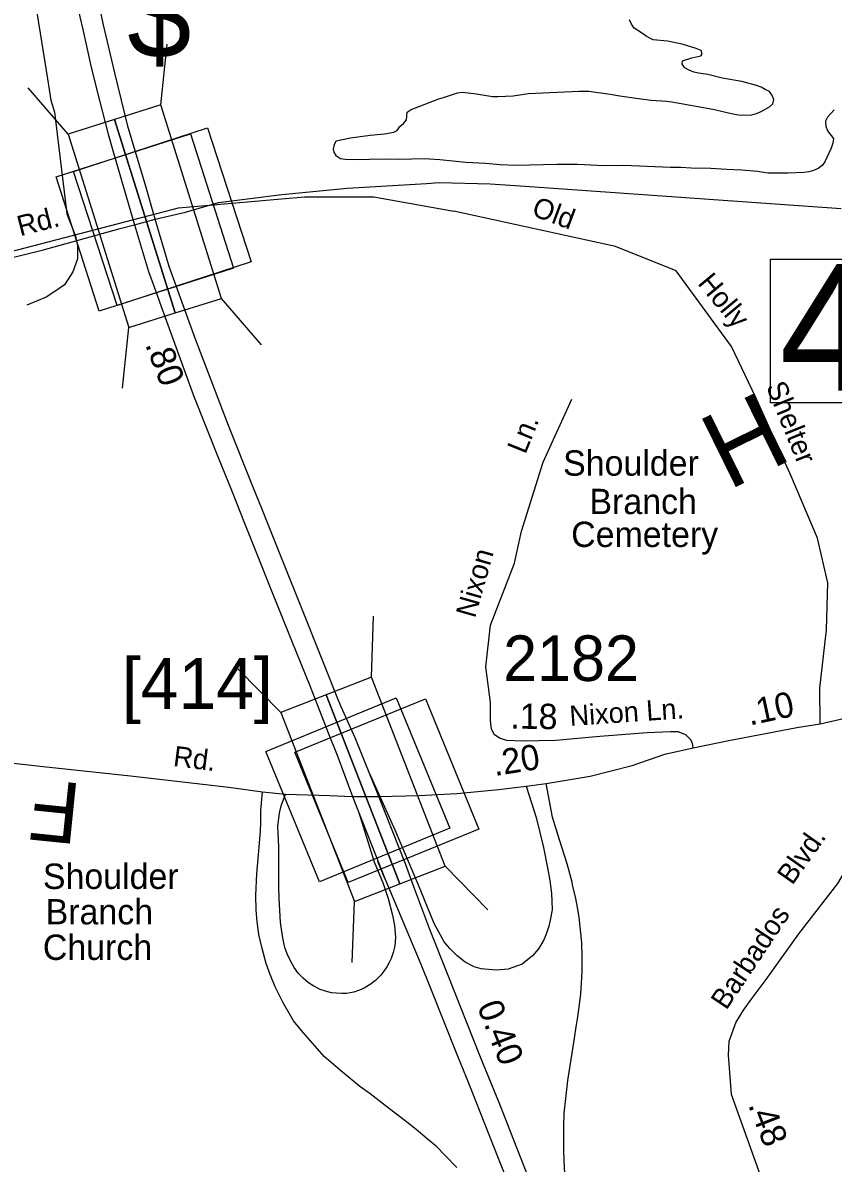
# Model space of a CAD drawing. Extents: x 1945482 to 2853149, y 66427 to 1015778.
# Drawn here: x 2335443 to 2338064, y 220197 to 223887 of the extents above; entities that cross this region are included whole.
import ezdxf

# ---------------------------------------------------------------- set-up
doc = ezdxf.new("R2010")
doc.units = 0
for name, color, linetype in [('Old_Level_10', 7, 'Continuous'), ('Old_Level_11', 7, 'Continuous'), ('Old_Level_17', 7, 'Continuous'), ('Old_Level_22', 7, 'Continuous'), ('Old_Level_27', 7, 'Continuous'), ('Old_Level_31', 7, 'Continuous'), ('Old_Level_32', 7, 'Continuous'), ('Old_Level_35', 7, 'Continuous'), ('Old_Level_44', 7, 'Continuous'), ('Old_Level_47', 7, 'Continuous'), ('Old_Level_5', 7, 'Continuous'), ('Old_Level_50', 7, 'Continuous'), ('Old_Level_60', 7, 'Continuous'), ('Old_Level_8', 7, 'Continuous')]:
    doc.layers.add(name, color=color, linetype=linetype)

msp = doc.modelspace()

# ---------------------------------------------------------------- linework, layer by layer
at = {"layer": 'Old_Level_27'}
for points in [[(2335871.3, 223252.1), (2335840, 223361.6), (2335783.5, 223548.3), (2335740.5, 223725.5), (2335702.5, 223885.2), (2335675.7, 224016), (2335667, 224065.2), (2335647.8, 224164.5), (2335636.2, 224233), (2335609.5, 224395.6), (2335606.2, 224421.7), (2335595.3, 224502.7), (2335582.3, 224604.9), (2335571.5, 224705.8), (2335558.9, 224908.8), (2335551.4, 225035), (2335547.2, 225100.3), (2335542.9, 225235.1), (2335537.8, 225326.6), (2335538.2, 225399.7)], [(2335462.6, 225385.1), (2335466.8, 225236.9), (2335470.3, 225164.3), (2335475.8, 225051), (2335488.4, 224896.3), (2335502, 224726.1), (2335505.1, 224691.2), (2335513.9, 224601.1), (2335522.2, 224522.5), (2335542.6, 224377), (2335549.3, 224335), (2335566.9, 224224.3), (2335602.6, 224025.5), (2335626.9, 223906.6), (2335636.4, 223866), (2335662.6, 223748.1), (2335680.6, 223673.5), (2335718.5, 223527.6), (2335733.9, 223474.7), (2335778.1, 223321.9), (2335804.5, 223233.5)], [(2335804.5, 223233.5), (2335849.3, 223082.8), (2335867.9, 223033.1), (2335877.8, 223006.1), (2335890, 222969.4), (2335995.1, 222681.3), (2336074.9, 222480.9), (2336117.3, 222375.1), (2336159.3, 222268.5), (2336206.7, 222150.2), (2336238.2, 222071.4), (2336311.7, 221888.3), (2336371.8, 221739.7), (2336387.1, 221700.6), (2336430.9, 221589.9), (2336459.3, 221517.4), (2336509.1, 221383.5)], [(2336594.7, 221383.8), (2336518.2, 221574.2), (2336472.5, 221673.7), (2336463.6, 221694.6), (2336419.1, 221805.9), (2336338.9, 222007.9), (2336292.7, 222124.3), (2336234.3, 222269.5), (2336218, 222310.3), (2336186.7, 222387), (2336107.7, 222584.6), (2336004.1, 222855.2), (2335984.9, 222907.5), (2335916.4, 223098.7), (2335871.3, 223252.1)], [(2336509.1, 221383.5), (2336613.5, 221119), (2336590.7, 221173.3)], [(2336680.3, 221166.4), (2336594.7, 221383.8)], [(2337370.6, 219420.5), (2337310.2, 219575.2), (2337196.2, 219859.3), (2337102.6, 220090.7), (2337028.8, 220277.4), (2337000.6, 220349.9), (2336984.3, 220390.4), (2336923.1, 220540.7), (2336816, 220810.5), (2336759.6, 220953.4), (2336711.2, 221083), (2336680.3, 221166.4)], [(2336613.5, 221119), (2336656.9, 221015.8), (2336730.4, 220841.2), (2336759.3, 220768.9), (2336848.1, 220546.7), (2336876.6, 220475.3), (2336891.5, 220437.8), (2336980.8, 220213.7), (2337008.8, 220143.7), (2337042.6, 220060.1), (2337070, 219989.1), (2337085.4, 219952.1), (2337131, 219837), (2337145.4, 219801.3), (2337233.4, 219582.6), (2337279.9, 219459.2)]]:
    msp.add_lwpolyline(points, dxfattribs=at)
at = {"layer": 'Old_Level_31'}
for points in [[(2335985.2, 223527.8), (2336123.9, 223093.4), (2335689.2, 222954.6), (2335550.5, 223388.9)], [(2335606.6, 223406.3), (2336040, 223547.8), (2336181.6, 223114), (2335748.2, 222972.5)], [(2338500, 222657.9), (2337861.6, 222657.9), (2337861.6, 223122.4), (2338500, 223122.4)], [(2336650.9, 221702.8), (2336824, 221281.1), (2336401.9, 221107.8), (2336228.8, 221529.6)], [(2336745, 221699.9), (2336917.8, 221278), (2336495.5, 221105.1), (2336322.7, 221527)]]:
    msp.add_lwpolyline(points, close=True, dxfattribs=at)
at = {"layer": 'Old_Level_32'}
for points in [[(2337610.9, 221541.9), (2337608.4, 221556.4), (2337602.3, 221568.6), (2337587, 221583.9), (2337562.6, 221593), (2337538.2, 221593), (2337462, 221590), (2337309.6, 221577.8), (2337166.3, 221565.6), (2337056.6, 221562.5), (2337007.8, 221565.6), (2336986.5, 221571.7), (2336968.2, 221583.9), (2336959.1, 221602.2), (2336956, 221629.6), (2336956, 221687.6), (2336940.8, 221803.5)], [(2333639.6, 221690.9), (2333873.7, 221664), (2334157.8, 221634.2), (2334292.1, 221619.3), (2334509.8, 221593.9), (2334718.6, 221570), (2335498.7, 221482), (2335791.2, 221450.6), (2336109.5, 221414.4), (2336218.2, 221398.7)], [(2337610.9, 221541.9), (2337726.6, 221564.7), (2337946.8, 221607.5), (2338021.4, 221619.1), (2338167.1, 221653)], [(2338167.1, 221653), (2338198.8, 221517.8), (2338210.9, 221459.7), (2338220.6, 221403.9), (2338213.3, 221333.6), (2338078.1, 221102.3), (2337952.2, 220939.9), (2337845.6, 220792.1), (2337797.1, 220726.6), (2337772.9, 220692.7), (2337748.7, 220653.9), (2337726.9, 220590.9), (2337724.4, 220547.2), (2337734.1, 220421.2), (2337889.3, 219987.6), (2338136, 219348.9)], [(2337135.1, 221426.4), (2337278.4, 221449.9), (2337414, 221483.8), (2337519.9, 221521.1), (2337610.9, 221541.9)], [(2336594.7, 221383.8), (2336725, 221387.5), (2336846.6, 221393.7), (2336981.9, 221406.2), (2337070.4, 221417.4)], [(2337070.4, 221417.4), (2337135.1, 221426.4)], [(2336218.2, 221398.7), (2336292.5, 221391.9)], [(2336292.5, 221391.9), (2336435.4, 221386.6), (2336509.1, 221383.5)], [(2336509.1, 221383.5), (2336546.4, 221384.2), (2336594.7, 221383.8)]]:
    msp.add_lwpolyline(points, dxfattribs=at)
at = {"layer": 'Old_Level_35'}
for points in [[(2335401.1, 224311.3), (2335431.5, 224237.4), (2335459.9, 224097), (2335522.5, 223706.1), (2335532.9, 223636.8)], [(2335532.9, 223636.8), (2335545.2, 223597.9), (2335585, 223269.6), (2335613.5, 223197.5), (2335619.2, 223165.3), (2335619.2, 223123.5), (2335604, 223081.8), (2335577.5, 223040), (2335543.3, 223015.4), (2335518.7, 223000.2), (2335456.1, 222973.6)], [(2335946.6, 223288.5), (2336354.2, 223324.6), (2336577.7, 223324.6), (2336836.9, 223278.3)], [(2334130.8, 222810.5), (2334795.9, 222984.8), (2335329.6, 223128.3), (2335946.6, 223288.5)], [(2338021.4, 221619.1), (2338020.3, 221734), (2338042.6, 221923.3), (2338046.3, 222075.5), (2338012.9, 222220.3), (2337927.6, 222420.8), (2337812.6, 222676.9), (2337734.7, 222840.3), (2337556.6, 223085.3), (2337360, 223163.3), (2336836.9, 223278.3)], [(2336940.8, 221803.5), (2336955.6, 221938.2), (2337033.5, 222138.6), (2337055.8, 222242.6), (2337126.2, 222465.3), (2337219, 222669.5)]]:
    msp.add_lwpolyline(points, dxfattribs=at)
at = {"layer": 'Old_Level_44'}
for points in [[(2335871.3, 223252.1), (2335969.1, 223274.8), (2336076.1, 223305.7), (2336280.9, 223332.3), (2336492.3, 223352.2), (2336748.2, 223367.4), (2336789, 223370.2), (2336953.9, 223366.4), (2337067.7, 223358.8), (2338089.4, 223286.3)], [(2334988.4, 223025.3), (2335505.6, 223151.8), (2335757.6, 223222.2), (2335804.5, 223233.5)], [(2335804.5, 223233.5), (2335871.3, 223252.1)]]:
    msp.add_lwpolyline(points, dxfattribs=at)
at = {"layer": 'Old_Level_47'}
for p, q in [((2335889.4, 223621.7), (2335909.5, 223818.3)), ((2335588.9, 223527.4), (2335460.1, 223677.4)), ((2336214.6, 222845.7), (2336085.8, 222995.6)), ((2335765.2, 222704.7), (2335785.3, 222901.3))]:
    msp.add_line(p, q, dxfattribs=at)
for points in [[(2335739.1, 223574.5), (2335935.5, 222948.5), (2336085.8, 222995.6), (2335889.4, 223621.7)], [(2335588.9, 223527.4), (2335785.3, 222901.3), (2335935.5, 222948.5), (2335739.1, 223574.5)]]:
    msp.add_lwpolyline(points, close=True, dxfattribs=at)
for points in [[(2337070.4, 221417.4), (2337102.7, 221315.7), (2337127.2, 221218.9), (2337140, 221153), (2337147.6, 221112.5), (2337152.3, 221069.9), (2337153.4, 221044.8), (2337154.6, 221016.8), (2337148.2, 220984.2), (2337144.7, 220964.4), (2337135.9, 220938.1), (2337127.2, 220918), (2337110.9, 220891.2), (2337091.7, 220868.4), (2337057.9, 220841.6), (2337013, 220825.3), (2336973.9, 220821.8), (2336925, 220825.9), (2336902.2, 220832.9), (2336873.1, 220848), (2336848.2, 220868.4), (2336824.3, 220891.7), (2336805.1, 220913.8), (2336773.6, 220972.7), (2336720, 221102.2), (2336646.8, 221274.9), (2336565.4, 221456.7)], [(2337196, 220163.3), (2337193.8, 220207.2), (2337193.1, 220239.7), (2337192.4, 220293.7), (2337192.4, 220318.2), (2337193.8, 220359.3), (2337198.9, 220406.8), (2337205.4, 220465.2), (2337219.8, 220553.1), (2337227, 220601.4), (2337232.7, 220638.2), (2337238.5, 220670.6), (2337247.9, 220744.4), (2337252.2, 220816.4), (2337252.2, 220864), (2337250.8, 220910.8), (2337247.9, 220941.8), (2337242.1, 220993), (2337236.4, 221024.7), (2337231.3, 221054.3), (2337221.2, 221098.4), (2337219.8, 221107.1), (2337203.2, 221166.2), (2337178.7, 221244), (2337155.7, 221316.8), (2337135.1, 221426.4)], [(2336846.8, 220183.4), (2336807.7, 220223.8), (2336781.7, 220249.8), (2336750.9, 220276.3), (2336715.6, 220306.1), (2336679, 220334), (2336614.4, 220384.3), (2336566.1, 220421.5), (2336533.2, 220445.1), (2336470.1, 220496.9), (2336417.4, 220542.6), (2336349.2, 220619.8), (2336318.8, 220658.1), (2336305.2, 220681.1), (2336284.7, 220716.4), (2336259.4, 220767.7), (2336242.6, 220807.4), (2336230.2, 220844), (2336216.6, 220892.4), (2336206.6, 220937.7), (2336201.1, 220979.5), (2336198, 221016.1), (2336196.8, 221065.1), (2336199.3, 221134), (2336204.9, 221195.4), (2336208.6, 221234.2), (2336211.1, 221270.8), (2336212.3, 221301.9), (2336212.9, 221338.5), (2336218.2, 221398.7)], [(2336528.2, 221335.1), (2336579, 221172.7), (2336608.1, 221102.4), (2336624.1, 221053.6), (2336638.5, 220999.6), (2336644.7, 220966.1), (2336648.1, 220928.6), (2336646.2, 220901.1), (2336640.6, 220879.2), (2336634, 220860.2), (2336628.1, 220846.4), (2336620, 220832.7), (2336610.9, 220819.2), (2336600.7, 220805.9), (2336583.2, 220788.7), (2336566.1, 220775.6), (2336546.7, 220764.1), (2336531.4, 220757.2), (2336513, 220750.3), (2336489.2, 220746.3), (2336474.2, 220746.3), (2336455.8, 220747.5), (2336441, 220749.1), (2336422, 220753.5), (2336404.8, 220759.4), (2336383.6, 220770), (2336367, 220780.7), (2336349.2, 220795.7), (2336349.2, 220795.7), (2336333.3, 220812.5), (2336320.5, 220830.3), (2336308.3, 220851.6), (2336298.1, 220875.2), (2336290.6, 220895.2), (2336287.2, 220910.2), (2336283.4, 220926.1), (2336279.1, 220955.1), (2336276.6, 220977.6), (2336271.9, 221053.4), (2336271, 221091.2), (2336270.7, 221165.1), (2336270.4, 221202.6), (2336270.4, 221222.6), (2336268.2, 221263.9), (2336267.6, 221287.7), (2336272.6, 221329.8), (2336278.8, 221354.2), (2336292.5, 221391.9)]]:
    msp.add_lwpolyline(points, dxfattribs=at)
at = {"layer": 'Old_Level_50'}
for p, q in [((2336570.5, 221769.9), (2336577.3, 221967.5)), ((2336277, 221655.7), (2336138.4, 221796.6)), ((2336947.1, 221017.5), (2336808.6, 221158.4)), ((2336508.3, 220846.7), (2336515.1, 221044.2))]:
    msp.add_line(p, q, dxfattribs=at)
for points in [[(2336423.8, 221712.8), (2336661.8, 221101.3), (2336808.6, 221158.4), (2336570.5, 221769.9)], [(2336277, 221655.7), (2336515.1, 221044.2), (2336661.8, 221101.3), (2336423.8, 221712.8)]]:
    msp.add_lwpolyline(points, close=True, dxfattribs=at)
at = {"layer": 'Old_Level_60'}
for points in [[(2337866, 223654.3), (2337858.2, 223664.9), (2337844, 223671.5), (2337831, 223679.1), (2337815.5, 223685), (2337769, 223697.7), (2337704.5, 223708.7), (2337659, 223720.1), (2337628.5, 223724.9), (2337613.5, 223728.2), (2337598, 223733.7), (2337584, 223741.4), (2337575.5, 223754), (2337577, 223764.6), (2337606.5, 223774.4), (2337636, 223780.6), (2337640, 223785.8), (2337636.5, 223798.2), (2337621.2, 223804.6), (2337575.7, 223818.3), (2337528.5, 223827.6), (2337481.7, 223832.8), (2337473, 223836.3), (2337459.5, 223844.5), (2337447, 223853.4), (2337420.2, 223869.8), (2337411.2, 223882.8), (2337405, 223897.6)], [(2338067.2, 223606.3), (2338056.7, 223593.8), (2338045.7, 223582.5), (2338039, 223568.9), (2338039.7, 223552.9), (2338046, 223537.6), (2338064.5, 223513), (2338062.7, 223497.7), (2338057.2, 223482.3), (2338043.7, 223451.4), (2338036.5, 223437.8), (2338028, 223425.4), (2338015.5, 223415.5), (2338000.5, 223409.2), (2337984.7, 223405.5), (2337968.7, 223403), (2337918.7, 223400.6), (2337852.7, 223401.1), (2337819.2, 223406.1), (2337769, 223410.9), (2337719.7, 223412.6), (2337668.7, 223416.1), (2337605, 223417.5), (2337571.7, 223419.8), (2337537.2, 223419.6), (2337387, 223426), (2337323, 223424.6), (2337236.5, 223429.3), (2337204, 223428.6), (2337171, 223429.3), (2337037, 223425.5), (2336986.7, 223427.9), (2336939.5, 223431.7), (2336875.5, 223435.6), (2336791.5, 223444.5), (2336740.5, 223447.1), (2336661, 223445.3), (2336611.7, 223446.3), (2336517, 223444.1), (2336485.5, 223444.8), (2336470.2, 223446.8), (2336457.7, 223456.2), (2336449.7, 223469), (2336448, 223478.9), (2336450.7, 223493.7), (2336456.5, 223505.8), (2336503, 223515.6), (2336566.5, 223524.2), (2336612.7, 223528.1), (2336642.5, 223534.1), (2336654, 223539.2), (2336662.2, 223552), (2336674, 223561.6), (2336683.5, 223573.8), (2336685.5, 223598.7), (2336699, 223607.1), (2336788.5, 223641.1), (2336803.5, 223645.4), (2336848.5, 223661.1), (2336864.7, 223663.3), (2336910.5, 223657.3), (2336962, 223649), (2336979, 223648.8), (2337028.7, 223651.3), (2337077.5, 223659.1), (2337195.2, 223663.6), (2337242.5, 223666.2), (2337273.2, 223666.5), (2337342.2, 223656.6), (2337373.5, 223651), (2337441.5, 223641), (2337475.2, 223637.5), (2337525, 223634.1), (2337541.7, 223632.1), (2337674.2, 223607.7), (2337735.5, 223593.5), (2337751.5, 223590.7), (2337767.5, 223589), (2337800.5, 223590.1), (2337815.7, 223593.6), (2337831, 223600.4), (2337858, 223615.3), (2337868.5, 223625.3), (2337871.5, 223639.6), (2337866, 223654.3)]]:
    msp.add_lwpolyline(points, dxfattribs=at)

# ---------------------------------------------------------------- texts
at = {"layer": 'Old_Level_10'}
for s, rotation, p in [('Old', 339.4747, (2337085.1, 223265.3)), ('Rd.', 14.4474, (2335433.9, 223196.6)), ('Holly', 309.6796, (2337623.2, 223043.8)), ('Shelter', 292.0735, (2337846.1, 222711.4)), ('Ln.', 67.9811, (2337068.2, 222489)), ('Nixon', 74.1146, (2336905.4, 221958.7))]:
    msp.add_text(s, height=65.62, rotation=rotation, dxfattribs=at).set_placement(p)
at = {"layer": 'Old_Level_11'}
for s, rotation, p in [('Nixon Ln.', 3.9038, (2337213.2, 221611.9)), ('Rd.', 352.7518, (2335926.9, 221483)), ('Blvd.', 54.888, (2337931.7, 221094.5)), ('Barbados', 56.3101, (2337718.3, 220690.2))]:
    msp.add_text(s, height=65.62, rotation=rotation, dxfattribs=at).set_placement(p)
at = {"layer": 'Old_Level_17'}
for s, rotation, p in [('.80', 290.7661, (2335837.7, 222846.8)), ('.10', 12.2278, (2337794.2, 221613.2)), ('.18', 359.1439, (2337019.2, 221603.7)), ('.20', 9.1, (2336969.1, 221449.8)), ('0.40', 291.6518, (2336910.8, 220705)), ('.48', 291.1247, (2337788.1, 220386))]:
    msp.add_text(s, height=82.02, rotation=rotation, dxfattribs=at).set_placement(p)
at = {"layer": 'Old_Level_22'}
for s, height, rotation, p in [('H', 246.1, 26.2073, (2337724.6, 222373.3)), ('F', 196.8, 174.2039, (2335636.3, 221425.1))]:
    msp.add_text(s, height=height, rotation=rotation, dxfattribs=at).set_placement(p)
for s, p in [('Shoulder', (2337190.4, 222422)), ('Branch', (2337275.5, 222297.6)), ('Cemetery', (2337216.5, 222191.2)), ('Shoulder', (2335507.7, 221084.8)), ('Branch', (2335516.6, 220970)), ('Church', (2335507.5, 220855.1))]:
    msp.add_text(s, height=82.02, dxfattribs=at).set_placement(p)
at = {"layer": 'Old_Level_31'}
msp.add_text('46', height=410.1, dxfattribs=at).set_placement((2337889.9, 222696.6))
at = {"layer": 'Old_Level_5'}
for s, height, p in [('$', 278.9, (2335780.5, 223773.4)), ('[414]', 164.04, (2335763.3, 221667.5))]:
    msp.add_text(s, height=height, dxfattribs=at).set_placement(p)
at = {"layer": 'Old_Level_8'}
msp.add_text('2182', height=147.64, dxfattribs=at).set_placement((2336996.4, 221757.6))

doc.saveas('drawing.dxf')
